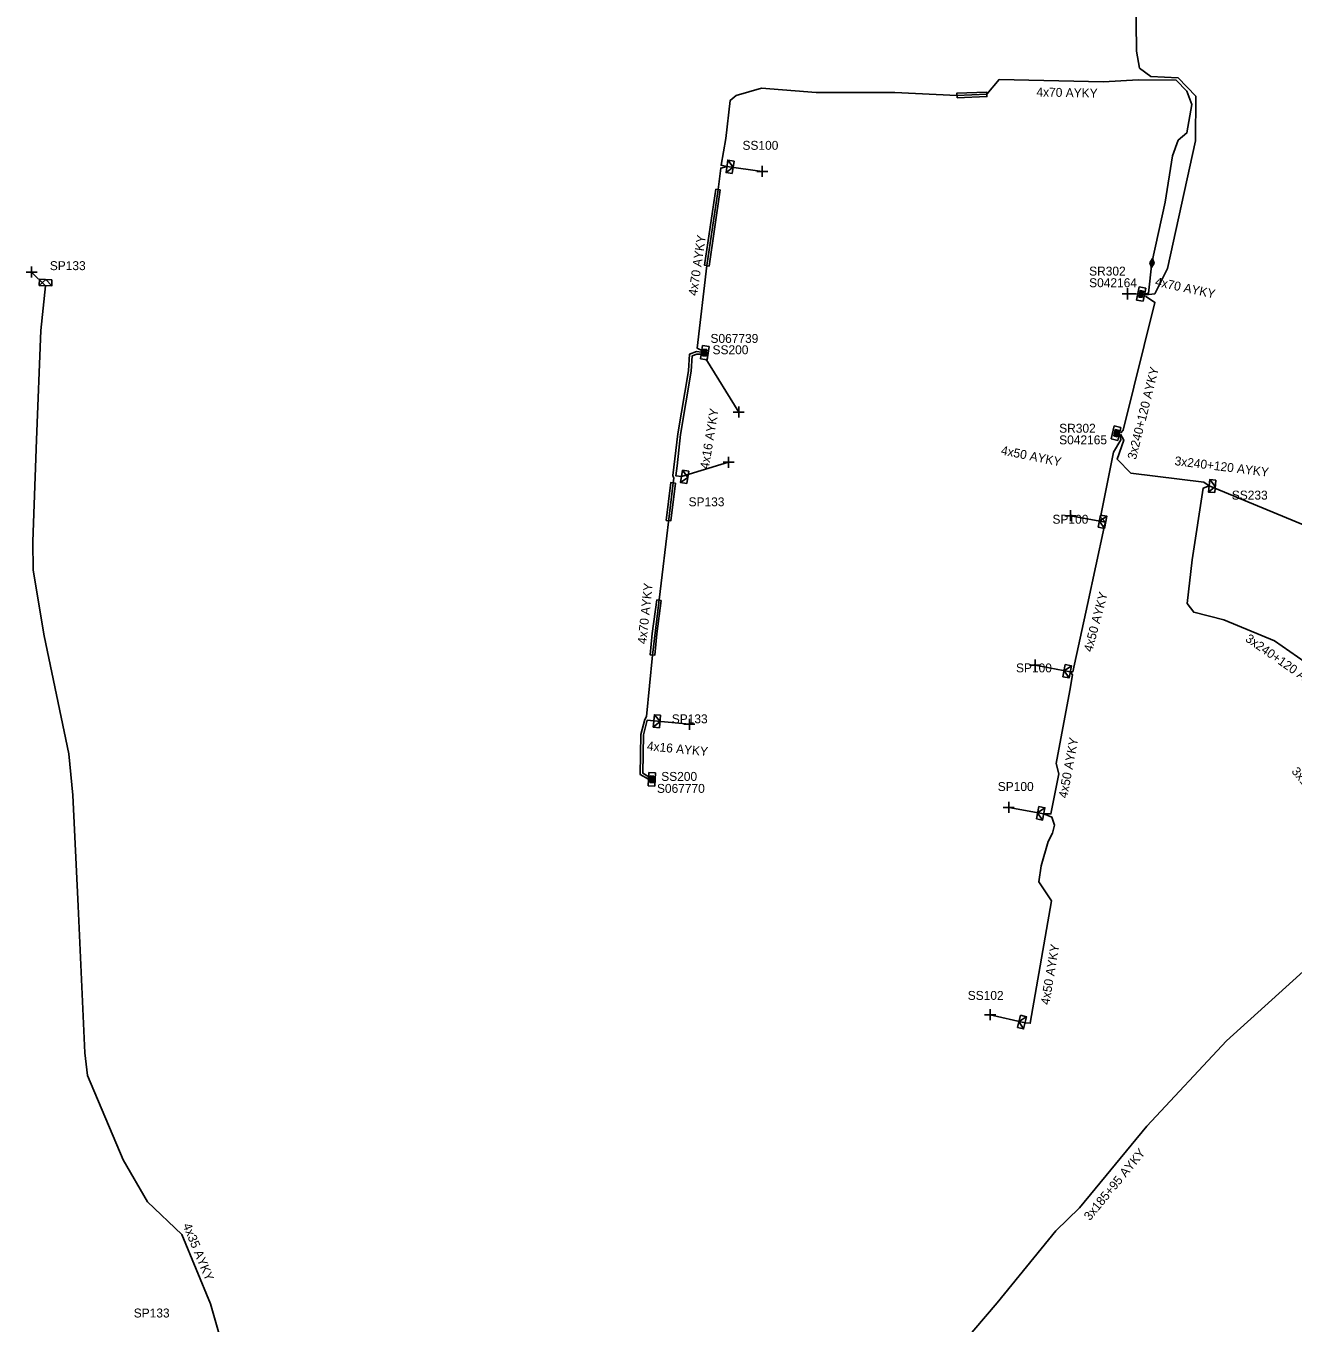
# Model space of a CAD drawing. Extents: x -748492 to -735633, y -1146251 to -1139940.
# Drawn here: x -736192.7 to -736051, y -1145162 to -1145016.9 of the extents above; entities that cross this region are included whole.
import ezdxf

# ---------------------------------------------------------------- set-up
doc = ezdxf.new("R2010")
doc.units = 0
for name, color, linetype in [('Vrstva 1', 7, 'Continuous'), ('Vrstva 19', 7, 'Continuous'), ('Vrstva 20', 7, 'Continuous'), ('Vrstva 28', 7, 'Continuous'), ('Vrstva 29', 7, 'Continuous'), ('Vrstva 30', 7, 'Continuous'), ('Vrstva 31', 7, 'Continuous'), ('Vrstva 33', 7, 'Continuous'), ('Vrstva 34', 7, 'Continuous'), ('Vrstva 4', 7, 'Continuous'), ('Vrstva 5', 7, 'Continuous'), ('Vrstva 52', 7, 'Continuous'), ('Vrstva 54', 7, 'Continuous'), ('Vrstva 59', 7, 'Continuous'), ('Vrstva 6', 7, 'Continuous'), ('Vrstva 8', 7, 'Continuous'), ('Vrstva 9', 7, 'Continuous')]:
    doc.layers.add(name, color=color, linetype=linetype)

# ---------------------------------------------------------------- blocks, each defined once
blk = doc.blocks.new('NN870')
at = {"layer": 'Vrstva 4'}
for points in [[(0, -0.25), (0.5, 0), (0, 0.25), (-0.5, 0), (0, -0.25)], [(0.37, 0), (0, 0.19), (-0.36, 0), (0, -0.19), (0.37, 0)], [(0.24, 0), (0, 0.12), (-0.25, 0), (0, -0.12), (0.24, 0)], [(0.12, 0), (0, 0.06), (-0.13, 0), (0, -0.06), (0.12, 0)]]:
    blk.add_lwpolyline(points, dxfattribs=at)
blk = doc.blocks.new('NN800')
at = {"layer": 'Vrstva 1'}
for points in [[(-0.44, 0.44), (0.44, -0.44)], [(-0.44, -0.44), (0.44, 0.44)]]:
    blk.add_lwpolyline(points, dxfattribs=at)
blk = doc.blocks.new('NN620')
at = {"layer": 'Vrstva 8'}
for points in [[(0.75, 0), (-0.75, 0)], [(-0.75, 0), (-0.75, -0.75)], [(0.75, -0.75), (0.75, 0)], [(-0.75, -0.75), (0.75, -0.75)], [(0.37, -0.18), (-0.38, -0.18)], [(-0.38, -0.18), (-0.38, -0.56)], [(-0.38, -0.56), (0.37, -0.56)], [(0.32, -0.23), (-0.33, -0.23)], [(-0.33, -0.23), (-0.33, -0.51)], [(-0.33, -0.51), (0.32, -0.51)], [(0.27, -0.27), (-0.28, -0.27)], [(-0.28, -0.27), (-0.28, -0.46)], [(-0.28, -0.46), (0.27, -0.46)], [(0.23, -0.32), (-0.23, -0.32)], [(-0.23, -0.32), (-0.23, -0.42)], [(-0.23, -0.42), (0.23, -0.42)], [(-0.19, -0.37), (0.19, -0.37)], [(0.23, -0.42), (0.23, -0.32)], [(0.27, -0.46), (0.27, -0.27)], [(0.32, -0.51), (0.32, -0.23)], [(0.37, -0.56), (0.37, -0.18)]]:
    blk.add_lwpolyline(points, dxfattribs=at)
blk = doc.blocks.new('NN630')
at = {"layer": 'Vrstva 9'}
for points in [[(0, -0.7), (-0.7, 0)], [(-0.7, -0.7), (-0.7, 0), (0.7, 0), (0.7, -0.7)], [(-0.7, -0.7), (0.7, -0.7)], [(0, -0.7), (0.7, 0)]]:
    blk.add_lwpolyline(points, dxfattribs=at)

msp = doc.modelspace()

# ---------------------------------------------------------------- linework, layer by layer
at = {"layer": 'Vrstva 20'}
for points in [[(-736088.58, -1145024.96), (-736088.6, -1145024.46), (-736085.26, -1145024.33), (-736085.24, -1145024.83)], [(-736115.06, -1145035.28), (-736116.31, -1145043.79), (-736116.81, -1145043.71), (-736115.56, -1145035.2)], [(-736120.08, -1145068.07), (-736120.61, -1145072.31), (-736121.11, -1145072.25), (-736120.58, -1145068)], [(-736121.66, -1145081.21), (-736122.17, -1145084.95), (-736122.4, -1145087.34), (-736122.9, -1145087.3), (-736122.67, -1145084.89), (-736122.16, -1145081.15)]]:
    msp.add_lwpolyline(points, close=True, dxfattribs=at)
at = {"layer": 'Vrstva 5'}
for points in [[(-736067.48, -1145047.03), (-736066.46, -1145046.89), (-736065.05, -1145044.05), (-736061.9, -1145029.8), (-736061.86, -1145024.79), (-736063.84, -1145022.72), (-736066.89, -1145022.59), (-736068.15, -1145021.65), (-736068.51, -1145019.75), (-736068.66, -1145006.62), (-736068.24, -1145003.68), (-736068.89, -1145000.81), (-736064.06, -1144999.59), (-736061.45, -1144998.49), (-736053.67, -1144994.39), (-736051.77, -1144993.44), (-736051.9, -1144992.7)], [(-736117.12, -1145053.25), (-736117.66, -1145052.98), (-736116.56, -1145043.75), (-736115.31, -1145035.24), (-736115.01, -1145032.84), (-736114.32, -1145032.64), (-736114.97, -1145032.51), (-736114.43, -1145029.53), (-736113.95, -1145025.27), (-736113.27, -1145024.7), (-736110.44, -1145023.89), (-736104.35, -1145024.36), (-736095.53, -1145024.38), (-736088.59, -1145024.71), (-736085.25, -1145024.58), (-736083.87, -1145022.94), (-736072.2, -1145023.17), (-736068.3, -1145022.98), (-736064.07, -1145022.99), (-736062.87, -1145024.23), (-736062.31, -1145025.72), (-736062.86, -1145028.9), (-736063.85, -1145029.72), (-736064.47, -1145031.48), (-736065.31, -1145036.65), (-736066.77, -1145043.45), (-736067.17, -1145046.83), (-736067.46, -1145046.9)], [(-736067.51, -1145047.15), (-736066.44, -1145047.86), (-736069.98, -1145062.15), (-736070.26, -1145062.47)], [(-736123.09, -1145101.19), (-736124.02, -1145100.68), (-736123.94, -1145096.21), (-736123.51, -1145094.53), (-736123.33, -1145094.19), (-736122.65, -1145087.32), (-736121.56, -1145078.33), (-736120.33, -1145068.03), (-736120.26, -1145067.52), (-736120.37, -1145067.21), (-736119.81, -1145062.58), (-736118.62, -1145055.52), (-736118.5, -1145053.65), (-736117.71, -1145053.36), (-736117.16, -1145053.43)], [(-736117.18, -1145053.64), (-736117.68, -1145053.64), (-736118.2, -1145053.84), (-736118.32, -1145055.56), (-736119.51, -1145062.62), (-736119.9, -1145066.14), (-736120.04, -1145067.25), (-736119.39, -1145067.33)], [(-736070.32, -1145062.73), (-736070.24, -1145063.24), (-736071.07, -1145064.6), (-736072.54, -1145071.89), (-736071.96, -1145072.46), (-736072.1, -1145072.99), (-736073.97, -1145081.64), (-736075.61, -1145089.18), (-736075.92, -1145089.19), (-736075.67, -1145089.52), (-736075.97, -1145091.28), (-736077.49, -1145099.43), (-736077.2, -1145100.6), (-736078.08, -1145105.09), (-736078.87, -1145105.09), (-736077.96, -1145105.46), (-736077.66, -1145106.34), (-736077.9, -1145107.23), (-736078.37, -1145108.17), (-736079.17, -1145110.9), (-736079.42, -1145112.7), (-736078.01, -1145114.8), (-736080.39, -1145128.51), (-736080.97, -1145128.45)], [(-736070.29, -1145062.6), (-736069.92, -1145063.29), (-736070.68, -1145065.4), (-736069.14, -1145066.95), (-736060.96, -1145067.96), (-736060.38, -1145068.38), (-736061.03, -1145068.63), (-736062.29, -1145076.65), (-736062.84, -1145081.53), (-736062.1, -1145082.52), (-736058.72, -1145083.36), (-736053.06, -1145085.73), (-736044.5, -1145091.7), (-736040.87, -1145095.05), (-736034.99, -1145102.58), (-736033.65, -1145103.62), (-736032.32, -1145103.21), (-736030.57, -1145102.11), (-736031.69, -1145096.9)], [(-736122.5, -1145094.68), (-736123.23, -1145094.59), (-736123.64, -1145096.25), (-736123.72, -1145100.54), (-736123.07, -1145100.94)], [(-736018.71, -1145108.43), (-736020.64, -1145106.5), (-736023.69, -1145102.75), (-736024.63, -1145102.89), (-736029.31, -1145103.51), (-736030.97, -1145104.76), (-736034.38, -1145108.86), (-736039.83, -1145113.9), (-736040.6, -1145114.97), (-736041.66, -1145115.29), (-736058.42, -1145130.48), (-736067.35, -1145140), (-736074.87, -1145149.14), (-736077.54, -1145151.74), (-736084.08, -1145159.77), (-736091.71, -1145168.71), (-736091.63, -1145169.55), (-736088.9, -1145172.57), (-736087.55, -1145173.88), (-736086.33, -1145174.76), (-736085.82, -1145175.19)]]:
    msp.add_lwpolyline(points, dxfattribs=at)
at = {"layer": 'Vrstva 52'}
msp.add_lwpolyline([(-736168.9, -1145173.63), (-736168.07, -1145173.39), (-736168.31, -1145172.51), (-736169.69, -1145167.72), (-736170.34, -1145166.06), (-736172.09, -1145159.88), (-736175.3, -1145152.12), (-736179.13, -1145148.48), (-736181.88, -1145143.79), (-736185.84, -1145134.35), (-736186.14, -1145131.82), (-736186.9, -1145115.39), (-736187.49, -1145103), (-736187.94, -1145098.37), (-736190.69, -1145085.18), (-736191.93, -1145077.81), (-736191.98, -1145074.6), (-736191.54, -1145063.22), (-736191.06, -1145051.02), (-736190.56, -1145045.99)], dxfattribs=at)
at = {"layer": 'Vrstva 59'}
for points in [[(-736114.32, -1145032.64), (-736110.36, -1145033.2)], [(-736190.56, -1145045.99), (-736192.11, -1145044.46)], [(-736068.5, -1145046.9), (-736069.5, -1145046.9)], [(-736116.69, -1145054.18), (-736113, -1145060.13)], [(-736119.39, -1145067.33), (-736114.13, -1145065.75)], [(-736060.38, -1145068.38), (-736048.94, -1145073.13)], [(-736071.96, -1145072.46), (-736075.89, -1145071.73)], [(-736075.92, -1145089.19), (-736079.85, -1145088.45)], [(-736122.5, -1145094.68), (-736118.52, -1145095.06)], [(-736078.87, -1145105.09), (-736082.8, -1145104.35)], [(-736080.97, -1145128.45), (-736084.87, -1145127.55)]]:
    msp.add_lwpolyline(points, dxfattribs=at)

# ---------------------------------------------------------------- block references
at = {"layer": 'Vrstva 19', "rotation": -96.74917499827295}
msp.add_blockref('NN870', (-736066.77, -1145043.45), dxfattribs=at)
at = {"layer": 'Vrstva 28'}
for p, rotation in [((-736067.61, -1145047), -101.01029726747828), ((-736117.16, -1145053.43), 82.11882222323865), ((-736070.42, -1145062.57), -103.05524726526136), ((-736123.09, -1145101.19), 87.44834993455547)]:
    msp.add_blockref('NN620', p, dxfattribs=dict(at, rotation=rotation))
at = {"layer": 'Vrstva 31'}
for p, rotation in [((-736114.32, -1145032.64), 81.89353889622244), ((-736190.56, -1145045.99), 177.3276916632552), ((-736119.39, -1145067.33), 80.50425832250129), ((-736060.38, -1145068.38), 84.48852223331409), ((-736071.96, -1145072.46), -100.47760556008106), ((-736075.92, -1145089.19), -100.64683057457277), ((-736122.5, -1145094.68), 84.58529719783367), ((-736078.87, -1145105.09), -100.61486940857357), ((-736080.97, -1145128.45), -102.99889168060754)]:
    msp.add_blockref('NN630', p, dxfattribs=dict(at, rotation=rotation))
at = {"layer": 'Vrstva 34'}
for p, rotation in [((-736110.36, -1145033.2), 45), ((-736192.11, -1145044.46), 44.99999995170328), ((-736069.5, -1145046.9), 45), ((-736113, -1145060.13), 45), ((-736114.13, -1145065.75), 45), ((-736075.89, -1145071.73), 45), ((-736079.85, -1145088.45), 45), ((-736118.52, -1145095.06), 45), ((-736082.8, -1145104.35), 45), ((-736084.87, -1145127.55), 45)]:
    msp.add_blockref('NN800', p, dxfattribs=dict(at, rotation=rotation))

# ---------------------------------------------------------------- texts
at = {"layer": 'Vrstva 29'}
for s, p in [('S042164', (-736073.8, -1145046.16)), ('S067739', (-736116.16, -1145052.39)), ('S042165', (-736077.15, -1145063.74)), ('S067770', (-736122.15, -1145102.73))]:
    msp.add_text(s, height=1, dxfattribs=at).set_placement(p)
at = {"layer": 'Vrstva 30'}
for s, p in [('SR302', (-736073.8, -1145044.86)), ('SS200', (-736115.93, -1145053.66)), ('SR302', (-736077.15, -1145062.44)), ('SS200', (-736121.67, -1145101.39))]:
    msp.add_text(s, height=1, dxfattribs=at).set_placement(p)
at = {"layer": 'Vrstva 33'}
for s, p in [('SS100', (-736112.58, -1145030.79)), ('SP133', (-736190.07, -1145044.25)), ('SS233', (-736057.84, -1145069.92)), ('SP133', (-736118.61, -1145070.67)), ('SP100', (-736077.9, -1145072.62)), ('SP100', (-736081.98, -1145089.25)), ('SP133', (-736120.49, -1145094.95)), ('SP100', (-736084.02, -1145102.52)), ('SS102', (-736087.38, -1145125.89)), ('SP133', (-736180.68, -1145161.42))]:
    msp.add_text(s, height=1, dxfattribs=at).set_placement(p)
at = {"layer": 'Vrstva 54'}
msp.add_text('4x35 AYKY', height=1, rotation=292.473, dxfattribs=at).set_placement((-736175.22, -1145151.1))
at = {"layer": 'Vrstva 6'}
for s, rotation, p in [('4x70 AYKY', 358.871, (-736079.7, -1145024.82)), ('4x70 AYKY', 81.644, (-736117.66, -1145047.17)), ('4x70 AYKY', 347.882, (-736066.49, -1145045.99)), ('3x240+120 AYKY', 75.906, (-736068.57, -1145065.51)), ('4x16 AYKY', 80.538, (-736116.36, -1145066.56)), ('4x50 AYKY', 348.599, (-736083.72, -1145064.86)), ('3x240+120 AYKY', 352.961, (-736064.28, -1145066.06)), ('4x70 AYKY', 83.884, (-736123.34, -1145086.12)), ('4x50 AYKY', 75.036, (-736073.47, -1145087.03)), ('3x240+120 AYKY', 325.107, (-736056.41, -1145085.69)), ('4x16 AYKY', 354.479, (-736123.3, -1145097.96)), ('4x50 AYKY', 79.436, (-736076.26, -1145103.38)), ('3x185+95 AYKY', 309.908, (-736051.22, -1145100.35)), ('4x50 AYKY', 80.345, (-736078.26, -1145126.49)), ('3x185+95 AYKY', 50.554, (-736073.71, -1145150.65))]:
    msp.add_text(s, height=1, rotation=rotation, dxfattribs=at).set_placement(p)

doc.saveas('drawing.dxf')
